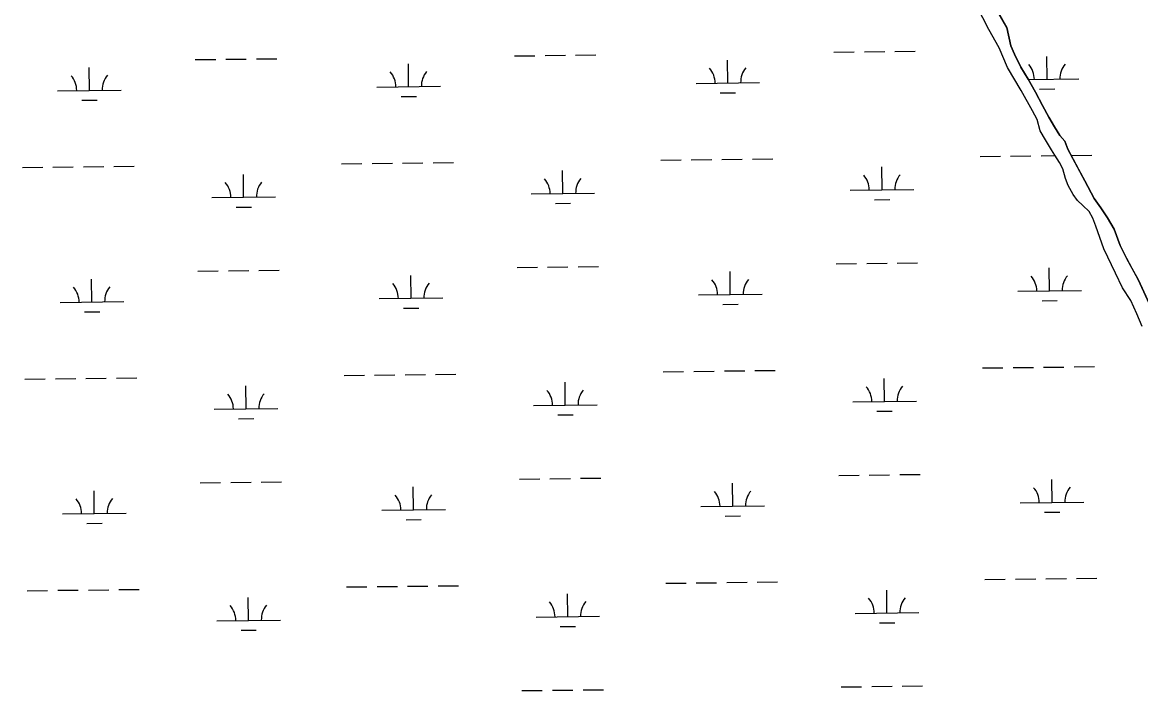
# Model space of a CAD drawing. Extents: x 3684037 to 3722149, y 433263 to 459021.
# Drawn here: x 3715247 to 3717005, y 448643 to 449694 of the extents above; entities that cross this region are included whole.
import ezdxf

# ---------------------------------------------------------------- set-up
doc = ezdxf.new("R2010")
doc.units = 0
doc.layers.add('V-TOPO-SHOR', color=7, linetype='Continuous')
doc.layers.add('V-WETL-SWMP', color=7, linetype='Continuous')

msp = doc.modelspace()

# ---------------------------------------------------------------- linework, layer by layer
at = {"layer": 'V-TOPO-SHOR'}
for points in [[(3717008, 449215.5), (3716999.7, 449235.3), (3716989.9, 449256.2), (3716977, 449276.5), (3716966.2, 449299.3), (3716947.5, 449337.5), (3716941.2, 449355.4), (3716935.3, 449373.2), (3716930.4, 449385.6), (3716924.5, 449396.5), (3716914.6, 449406), (3716906.2, 449413.4), (3716899.3, 449423.3), (3716891.4, 449437.2), (3716887.5, 449448.1), (3716883.1, 449463.5), (3716877.7, 449473.4), (3716870.8, 449484.9), (3716865.3, 449493.3), (3716856, 449509.2), (3716847.6, 449523.1), (3716842.7, 449540.9), (3716835.3, 449554.8), (3716817.6, 449586.5), (3716796.4, 449622.8), (3716783.2, 449653.5), (3716766.9, 449682.3), (3716748.2, 449719)], [(3716782.1, 449708.6), (3716795.3, 449685.8), (3716801.2, 449657), (3716807.1, 449643.7), (3716817.4, 449623.3), (3716828.8, 449604.5), (3716840.1, 449584.1), (3716851.4, 449562.8), (3716861.2, 449544.9), (3716870.1, 449529.5), (3716878.5, 449515.7), (3716886.4, 449506.7), (3716891.3, 449494.3), (3716908, 449463.1), (3716917.9, 449444.7), (3716932.6, 449416.9), (3716943, 449402), (3716953.3, 449386.2), (3716963.7, 449368.8), (3716973.5, 449343), (3716983.3, 449322.7), (3716991.7, 449307.3), (3717001.5, 449289.4), (3717016.8, 449256.2)]]:
    msp.add_lwpolyline(points, dxfattribs=at)
at = {"layer": 'V-WETL-SWMP'}
for p, q in [((3716795.3, 449685.8), (3716766.8, 449734.9)), ((3716801.2, 449657), (3716795.3, 449685.8)), ((3716523.1, 449646.8), (3716555.1, 449647.2)), ((3716571.1, 449647.4), (3716603.1, 449647.7)), ((3716619.1, 449647.9), (3716651.1, 449648.3)), ((3716807.1, 449643.7), (3716801.2, 449657)), ((3716817.4, 449623.3), (3716807.1, 449643.7)), ((3715519.3, 449635.1), (3715551.3, 449635.5)), ((3715567.3, 449635.7), (3715599.3, 449636)), ((3715615.3, 449636.2), (3715647.3, 449636.6)), ((3715854.7, 449592.6), (3715854.3, 449628.6)), ((3716021.2, 449641), (3716053.2, 449641.3)), ((3716069.2, 449641.5), (3716101.2, 449641.9)), ((3716117.2, 449642.1), (3716149.2, 449642.4)), ((3716356.5, 449598.4), (3716356.1, 449634.4)), ((3716858.4, 449604.3), (3716858, 449640.3)), ((3715352.8, 449586.7), (3715352.4, 449622.7)), ((3716828.8, 449604.5), (3716817.4, 449623.3)), ((3715804.7, 449592), (3715904.7, 449593.2)), ((3716306.6, 449597.8), (3716406.5, 449599)), ((3716840.1, 449584.1), (3716828.8, 449604.5)), ((3716829.1, 449603.9), (3716908.4, 449604.8)), ((3715302.8, 449586.2), (3715402.8, 449587.3)), ((3715842.9, 449577), (3715866.9, 449577.3)), ((3716344.7, 449582.9), (3716368.7, 449583.1)), ((3716851.4, 449562.8), (3716840.1, 449584.1)), ((3716846.6, 449588.7), (3716870.6, 449589)), ((3715341, 449571.2), (3715365, 449571.5)), ((3716861.2, 449544.9), (3716851.4, 449562.8)), ((3716870.1, 449529.5), (3716861.2, 449544.9)), ((3716878.5, 449515.7), (3716870.1, 449529.5)), ((3716886.4, 449506.7), (3716878.5, 449515.7)), ((3716891.3, 449494.3), (3716886.4, 449506.7)), ((3716917.9, 449444.7), (3716891.3, 449494.3)), ((3715749.2, 449471.3), (3715781.2, 449471.6)), ((3715797.2, 449471.8), (3715829.2, 449472.2)), ((3715845.2, 449472.4), (3715877.2, 449472.8)), ((3715893.2, 449473), (3715925.2, 449473.3)), ((3716251.1, 449477.1), (3716283.1, 449477.5)), ((3716299.1, 449477.7), (3716331.1, 449478)), ((3716347.1, 449478.2), (3716379.1, 449478.6)), ((3716395.1, 449478.8), (3716427.1, 449479.2)), ((3716753, 449483), (3716785, 449483.3)), ((3716801, 449483.5), (3716833, 449483.9)), ((3716849, 449484.1), (3716871.1, 449484.3)), ((3716897, 449484.6), (3716929, 449485)), ((3715247.4, 449465.4), (3715279.4, 449465.8)), ((3715295.4, 449466), (3715327.4, 449466.4)), ((3715343.4, 449466.6), (3715375.4, 449466.9)), ((3715391.4, 449467.1), (3715423.3, 449467.5)), ((3715595.2, 449418.7), (3715594.8, 449454.7)), ((3716097.1, 449424.6), (3716096.7, 449460.6)), ((3716599, 449430.4), (3716598.6, 449466.4)), ((3716932.6, 449416.9), (3716917.9, 449444.7)), ((3715545.2, 449418.2), (3715645.2, 449419.3)), ((3716047.1, 449424), (3716147.1, 449425.2)), ((3716549, 449429.8), (3716649, 449431)), ((3716587.2, 449414.8), (3716611.2, 449415.1)), ((3716943, 449402), (3716932.6, 449416.9)), ((3715583.4, 449403.2), (3715607.4, 449403.4)), ((3716085.3, 449409), (3716109.3, 449409.3)), ((3716953.3, 449386.2), (3716943, 449402)), ((3716963.7, 449368.8), (3716953.3, 449386.2)), ((3716973.5, 449343), (3716963.7, 449368.8)), ((3716983.3, 449322.7), (3716973.5, 449343)), ((3716121.1, 449309.4), (3716153, 449309.8)), ((3716526.9, 449314.1), (3716558.9, 449314.5)), ((3716574.9, 449314.7), (3716606.9, 449315.1)), ((3716622.9, 449315.3), (3716654.9, 449315.6)), ((3717001.5, 449289.4), (3716983.3, 449322.7)), ((3715523.2, 449302.5), (3715555.2, 449302.8)), ((3715571.2, 449303), (3715603.2, 449303.4)), ((3715619.2, 449303.6), (3715651.2, 449303.9)), ((3715858.5, 449259.9), (3715858.1, 449295.9)), ((3716025.1, 449308.3), (3716057.1, 449308.7)), ((3716073.1, 449308.9), (3716105.1, 449309.2)), ((3716360.4, 449265.8), (3716360, 449301.8)), ((3716862.3, 449271.6), (3716861.9, 449307.6)), ((3715356.7, 449254.1), (3715356.3, 449290.1)), ((3717030.6, 449226.4), (3717001.5, 449289.4)), ((3715808.5, 449259.3), (3715908.5, 449260.5)), ((3716310.4, 449265.2), (3716410.4, 449266.4)), ((3716812.3, 449271), (3716912.3, 449272.2)), ((3715306.7, 449253.5), (3715406.7, 449254.7)), ((3715846.7, 449244.4), (3715870.7, 449244.6)), ((3716348.6, 449250.2), (3716372.6, 449250.5)), ((3716850.5, 449256), (3716874.5, 449256.3)), ((3715344.9, 449238.5), (3715368.9, 449238.8)), ((3716804.9, 449150.9), (3716836.8, 449151.2)), ((3716852.8, 449151.4), (3716884.8, 449151.8)), ((3716900.8, 449152), (3716932.8, 449152.4)), ((3715299.2, 449133.3), (3715331.2, 449133.7)), ((3715347.2, 449133.9), (3715379.2, 449134.3)), ((3715395.2, 449134.5), (3715427.2, 449134.8)), ((3715753.1, 449138.6), (3715785.1, 449139)), ((3715801.1, 449139.2), (3715833.1, 449139.6)), ((3715849.1, 449139.7), (3715881.1, 449140.1)), ((3715897.1, 449140.3), (3715929.1, 449140.7)), ((3716255, 449144.5), (3716287, 449144.8)), ((3716303, 449145), (3716335, 449145.4)), ((3716351, 449145.6), (3716383, 449146)), ((3716399, 449146.1), (3716431, 449146.5)), ((3716602.9, 449097.8), (3716602.4, 449133.8)), ((3716756.9, 449150.3), (3716788.9, 449150.7)), ((3715251.2, 449132.8), (3715283.2, 449133.2)), ((3715599.1, 449086.1), (3715598.7, 449122.1)), ((3716101, 449091.9), (3716100.6, 449127.9)), ((3716552.9, 449097.2), (3716652.9, 449098.3)), ((3715549.1, 449085.5), (3715649.1, 449086.7)), ((3716051, 449091.3), (3716151, 449092.5)), ((3716591, 449082.2), (3716615, 449082.5)), ((3715587.3, 449070.5), (3715611.3, 449070.8)), ((3716089.2, 449076.4), (3716113.2, 449076.6)), ((3716028.9, 448975.6), (3716060.9, 448976)), ((3716076.9, 448976.2), (3716108.9, 448976.6)), ((3716124.9, 448976.8), (3716156.9, 448977.1)), ((3716530.8, 448981.5), (3716562.8, 448981.9)), ((3716578.8, 448982), (3716610.8, 448982.4)), ((3716626.8, 448982.6), (3716658.8, 448983)), ((3715527.1, 448969.8), (3715559.1, 448970.2)), ((3715575.1, 448970.4), (3715607, 448970.7)), ((3715623, 448970.9), (3715655, 448971.3)), ((3715862.4, 448927.3), (3715862, 448963.3)), ((3716364.3, 448933.1), (3716363.9, 448969.1)), ((3716866.2, 448939), (3716865.7, 448975)), ((3715360.5, 448921.4), (3715360.1, 448957.4)), ((3715812.4, 448926.7), (3715912.4, 448927.9)), ((3716314.3, 448932.5), (3716414.3, 448933.7)), ((3716816.2, 448938.4), (3716916.2, 448939.5)), ((3716854.3, 448923.4), (3716878.3, 448923.7)), ((3715310.5, 448920.9), (3715410.5, 448922)), ((3715348.7, 448905.9), (3715372.7, 448906.1)), ((3715850.6, 448911.7), (3715874.6, 448912)), ((3716352.5, 448917.5), (3716376.5, 448917.8)), ((3716760.7, 448817.7), (3716792.7, 448818)), ((3716808.7, 448818.2), (3716840.7, 448818.6)), ((3716856.7, 448818.8), (3716888.7, 448819.1)), ((3716904.7, 448819.3), (3716936.7, 448819.7)), ((3715255.1, 448800.1), (3715287.1, 448800.5)), ((3715303.1, 448800.7), (3715335.1, 448801.1)), ((3715351.1, 448801.2), (3715383.1, 448801.6)), ((3715399.1, 448801.8), (3715431.1, 448802.2)), ((3715757, 448806), (3715789, 448806.3)), ((3715805, 448806.5), (3715837, 448806.9)), ((3715853, 448807.1), (3715885, 448807.5)), ((3715901, 448807.6), (3715933, 448808)), ((3716258.9, 448811.8), (3716290.8, 448812.2)), ((3716306.8, 448812.4), (3716338.8, 448812.7)), ((3716354.8, 448812.9), (3716386.8, 448813.3)), ((3716402.8, 448813.5), (3716434.8, 448813.9)), ((3716606.7, 448765.1), (3716606.3, 448801.1)), ((3715603, 448753.4), (3715602.6, 448789.4)), ((3716104.9, 448759.3), (3716104.4, 448795.3)), ((3716556.7, 448764.5), (3716656.7, 448765.7)), ((3715553, 448752.9), (3715653, 448754)), ((3716054.9, 448758.7), (3716154.9, 448759.9)), ((3716594.9, 448749.5), (3716618.9, 448749.8)), ((3715591.2, 448737.9), (3715615.2, 448738.1)), ((3716093, 448743.7), (3716117, 448744)), ((3716032.8, 448643), (3716064.8, 448643.4)), ((3716080.8, 448643.6), (3716112.8, 448643.9)), ((3716128.8, 448644.1), (3716160.8, 448644.5)), ((3716534.7, 448648.8), (3716566.7, 448649.2)), ((3716582.7, 448649.4), (3716614.7, 448649.8)), ((3716630.7, 448650), (3716662.7, 448650.3))]:
    msp.add_line(p, q, dxfattribs=at)
for points in [[(3716865.3, 449493.3), (3716856, 449509.2), (3716847.6, 449523.1), (3716842.7, 449540.9), (3716835.3, 449554.8), (3716817.6, 449586.5), (3716796.4, 449622.8), (3716783.2, 449653.5), (3716766.9, 449682.3), (3716748.2, 449719)], [(3717008, 449215.5), (3716999.7, 449235.3), (3716989.9, 449256.2), (3716977, 449276.5), (3716966.2, 449299.3), (3716947.5, 449337.5), (3716941.2, 449355.4), (3716935.3, 449373.2), (3716930.4, 449385.6), (3716924.5, 449396.5), (3716914.6, 449406), (3716906.2, 449413.4), (3716899.3, 449423.3), (3716891.4, 449437.2), (3716887.5, 449448.1), (3716883.1, 449463.5), (3716877.7, 449473.4), (3716870.8, 449484.9), (3716865.3, 449493.3)]]:
    msp.add_lwpolyline(points, dxfattribs=at)
for centre, start, end in [((3716803.2, 449604.1), 359.8949, 41.4385), ((3716913.7, 449605.4), 139.8949, 181.4385), ((3715297.6, 449586.6), 359.8949, 41.4385), ((3715408, 449587.9), 139.8949, 181.4385), ((3715799.4, 449592.4), 359.8949, 41.4385), ((3715909.9, 449593.7), 139.8949, 181.4385), ((3716301.3, 449598.3), 359.8949, 41.4385), ((3716411.8, 449599.5), 139.8949, 181.4385), ((3716543.7, 449430.2), 359.8949, 41.4385), ((3716654.2, 449431.5), 139.8949, 181.4385), ((3715540, 449418.6), 359.8949, 41.4385), ((3715650.5, 449419.9), 139.8949, 181.4385), ((3716041.9, 449424.4), 359.8949, 41.4385), ((3716152.4, 449425.7), 139.8949, 181.4385), ((3716807, 449271.4), 359.8949, 41.4385), ((3716917.5, 449272.7), 139.8949, 181.4385), ((3715301.4, 449253.9), 359.8949, 41.4385), ((3715411.9, 449255.2), 139.8949, 181.4385), ((3715803.3, 449259.8), 359.8949, 41.4385), ((3715913.8, 449261), 139.8949, 181.4385), ((3716305.2, 449265.6), 359.8949, 41.4385), ((3716415.7, 449266.9), 139.8949, 181.4385), ((3716547.6, 449097.6), 359.8949, 41.4385), ((3716658.1, 449098.9), 139.8949, 181.4385), ((3715543.9, 449085.9), 359.8949, 41.4385), ((3715654.3, 449087.2), 139.8949, 181.4385), ((3716045.7, 449091.8), 359.8949, 41.4385), ((3716156.2, 449093), 139.8949, 181.4385), ((3716810.9, 448938.8), 359.8949, 41.4385), ((3716921.4, 448940.1), 139.8949, 181.4385), ((3715305.3, 448921.3), 359.8949, 41.4385), ((3715415.8, 448922.6), 139.8949, 181.4385), ((3715807.2, 448927.1), 359.8949, 41.4385), ((3715917.7, 448928.4), 139.8949, 181.4385), ((3716309, 448932.9), 359.8949, 41.4385), ((3716419.5, 448934.2), 139.8949, 181.4385), ((3716049.6, 448759.1), 359.8949, 41.4385), ((3716160.1, 448760.4), 139.8949, 181.4385), ((3716551.5, 448764.9), 359.8949, 41.4385), ((3716662, 448766.2), 139.8949, 181.4385), ((3715547.7, 448753.3), 359.8949, 41.4385), ((3715658.2, 448754.6), 139.8949, 181.4385)]:
    msp.add_arc(centre, 35.2, start, end, dxfattribs=at)

doc.saveas('drawing.dxf')
